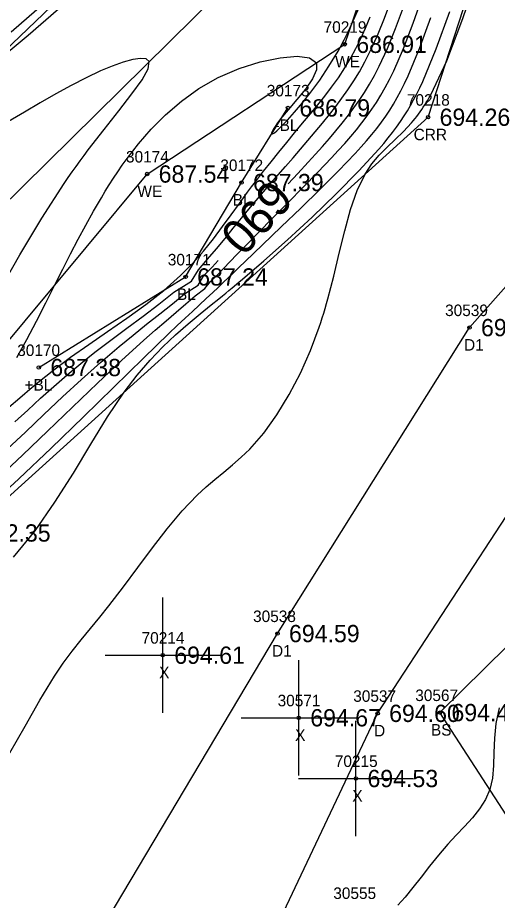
# Model space of a CAD drawing. Extents: x 1376587 to 1378239, y 1000335 to 1003031.
# Drawn here: x 1377543.6 to 1377585.2, y 1001761.2 to 1001837.8 of the extents above; entities that cross this region are included whole.
import ezdxf

# ---------------------------------------------------------------- set-up
doc = ezdxf.new("R2010")
doc.units = 0
for name, color, linetype in [('RD_DTM_BkLn1', 7, 'Continuous'), ('RD_DTM_BkLn2', 7, 'Continuous'), ('RD_DTM_BkLn_txCode', 7, 'Continuous'), ('RD_DTM_Major1', 7, 'Continuous'), ('RD_DTM_Major1_Lbl', 7, 'Continuous'), ('RD_DTM_Minor1', 7, 'Continuous'), ('RD_EX_Driveway', 7, 'Continuous'), ('RD_EX_Driveway_txCode', 7, 'Continuous'), ('RD_EX_H2O', 7, 'Continuous'), ('RD_EX_H2O_txCode', 7, 'Continuous'), ('RD_EX_Misc', 7, 'Continuous'), ('RD_EX_Misc_txCode', 7, 'Continuous'), ('RD_EX_TX_Driveway_ELEV', 7, 'Continuous'), ('RD_EX_TX_H2O_ELEV', 7, 'Continuous'), ('RD_EX_TX_Misc_ELEV', 7, 'Continuous'), ('RD_SMD_Locator', 7, 'Continuous')]:
    doc.layers.add(name, color=color, linetype=linetype)

msp = doc.modelspace()

# ---------------------------------------------------------------- linework, layer by layer
at = {"layer": 'RD_DTM_BkLn1'}
for points in [[(1377383.451, 1001707.403), (1377429.443, 1001729.607), (1377487.4, 1001777.173), (1377524.894, 1001804.328), (1377563.129, 1001842.033), (1377579.051, 1001884.913), (1377593.735, 1001939.438), (1377612.574, 1001996.246), (1377647.794, 1002034.778), (1377670.245, 1002060.611)], [(1377545.423, 1001807.453), (1377558.171, 1001815.319), (1377563.016, 1001823.512), (1377567.048, 1001829.994)]]:
    msp.add_lwpolyline(points, dxfattribs=at)
at = {"layer": 'RD_DTM_BkLn2'}
msp.add_lwpolyline([(1377601.37, 1001619.875), (1377588.214, 1001649.787), (1377579.549, 1001676.429), (1377562.77, 1001744.864), (1377568.727, 1001756.063), (1377573.107, 1001760.313), (1377597.153, 1001755.06), (1377597.446, 1001756.515), (1377591.822, 1001759.637), (1377580.248, 1001777.496), (1377601.753, 1001798.682)], dxfattribs=at)
at = {"layer": 'RD_DTM_Major1'}
for points in [[(1377567.063, 1001823.396), (1377567.906, 1001824.294), (1377568.817, 1001825.276), (1377569.453, 1001825.972), (1377570.065, 1001826.655), (1377570.654, 1001827.33), (1377571.222, 1001828.002), (1377571.772, 1001828.676), (1377572.305, 1001829.357), (1377572.778, 1001829.991), (1377573.24, 1001830.645), (1377573.691, 1001831.325), (1377574.131, 1001832.041), (1377574.561, 1001832.802), (1377574.982, 1001833.615), (1377575.696, 1001835.165), (1377576.394, 1001836.881), (1377577.084, 1001838.742)], [(1377542.711, 1001800.393), (1377544.26, 1001801.852), (1377545.86, 1001803.365), (1377547.492, 1001804.898), (1377549.136, 1001806.417), (1377550.775, 1001807.887), (1377552.388, 1001809.275), (1377553.603, 1001810.27), (1377554.785, 1001811.212), (1377555.926, 1001812.113), (1377557.019, 1001812.991), (1377558.057, 1001813.859), (1377559.244, 1001814.615), (1377559.762, 1001815.443), (1377560.459, 1001816.165), (1377560.996, 1001816.749)], [(1377585.389, 1001777.915), (1377585.109, 1001776.556), (1377584.981, 1001775.264), (1377584.936, 1001774.041), (1377584.902, 1001772.889), (1377584.807, 1001771.812), (1377584.581, 1001770.81), (1377584.208, 1001769.953), (1377583.697, 1001769.146), (1377583.08, 1001768.37), (1377582.392, 1001767.61), (1377581.667, 1001766.847), (1377580.938, 1001766.064), (1377580.123, 1001765.116), (1377579.346, 1001764.151), (1377578.607, 1001763.202), (1377577.904, 1001762.299), (1377577.235, 1001761.477), (1377576.599, 1001760.766)]]:
    msp.add_lwpolyline(points, dxfattribs=at)
at = {"layer": 'RD_DTM_Minor1'}
for points in [[(1377542.916, 1001773.994), (1377544.235, 1001776.305), (1377545.511, 1001778.566), (1377546.786, 1001780.662), (1377547.55, 1001781.78), (1377548.327, 1001782.825), (1377549.113, 1001783.822), (1377549.907, 1001784.795), (1377550.705, 1001785.767), (1377551.506, 1001786.763), (1377552.762, 1001788.403), (1377554.022, 1001790.104), (1377555.29, 1001791.808), (1377556.568, 1001793.459), (1377557.861, 1001795.001), (1377559.172, 1001796.376), (1377559.94, 1001797.081), (1377560.712, 1001797.737), (1377561.481, 1001798.369), (1377562.245, 1001799.003), (1377562.998, 1001799.664), (1377563.736, 1001800.378), (1377564.95, 1001801.767), (1377566.096, 1001803.351), (1377567.162, 1001805.097), (1377568.137, 1001806.972), (1377569.01, 1001808.941), (1377569.769, 1001810.971), (1377569.904, 1001811.374), (1377570.034, 1001811.778), (1377570.16, 1001812.183), (1377570.282, 1001812.591), (1377570.4, 1001813.001), (1377570.516, 1001813.414), (1377571.025, 1001815.398), (1377571.503, 1001817.39), (1377571.981, 1001819.331), (1377572.493, 1001821.16), (1377573.074, 1001822.818), (1377573.756, 1001824.245), (1377574.34, 1001825.126), (1377574.981, 1001825.892), (1377575.662, 1001826.59), (1377576.369, 1001827.262), (1377577.083, 1001827.954), (1377577.788, 1001828.711), (1377577.936, 1001828.885), (1377578.084, 1001829.065), (1377578.23, 1001829.251), (1377578.375, 1001829.443), (1377578.52, 1001829.642), (1377578.663, 1001829.849), (1377578.795, 1001830.046), (1377578.926, 1001830.249), (1377579.056, 1001830.46), (1377579.187, 1001830.678), (1377579.317, 1001830.904), (1377579.448, 1001831.138), (1377580.844, 1001834.092), (1377582.248, 1001837.758), (1377583.645, 1001841.92)], [(1377543.506, 1001808.311), (1377544.388, 1001809.892), (1377545.23, 1001811.49), (1377546.037, 1001813.078), (1377546.816, 1001814.631), (1377547.506, 1001815.997), (1377548.182, 1001817.315), (1377548.85, 1001818.588), (1377549.514, 1001819.821), (1377550.179, 1001821.017), (1377550.851, 1001822.18), (1377551.192, 1001822.752), (1377551.541, 1001823.32), (1377551.9, 1001823.886), (1377552.275, 1001824.454), (1377552.669, 1001825.027), (1377553.086, 1001825.607), (1377554.066, 1001826.873), (1377555.175, 1001828.15), (1377556.418, 1001829.401), (1377557.797, 1001830.588), (1377559.319, 1001831.675), (1377560.986, 1001832.624), (1377562.803, 1001833.408), (1377564.64, 1001833.993), (1377566.364, 1001834.355), (1377567.841, 1001834.474), (1377568.936, 1001834.327), (1377569.518, 1001833.895), (1377569.536, 1001833.285), (1377569.184, 1001832.509), (1377568.579, 1001831.631), (1377567.837, 1001830.716), (1377567.075, 1001829.829), (1377566.409, 1001829.035), (1377566.142, 1001828.685), (1377565.93, 1001828.382), (1377565.774, 1001828.129), (1377565.674, 1001827.934), (1377565.629, 1001827.799), (1377565.641, 1001827.731), (1377565.722, 1001827.74), (1377565.872, 1001827.837), (1377566.083, 1001828.013), (1377566.347, 1001828.262), (1377566.657, 1001828.573), (1377567.007, 1001828.94), (1377567.628, 1001829.623), (1377568.314, 1001830.427), (1377569.05, 1001831.357), (1377569.82, 1001832.415), (1377570.608, 1001833.605), (1377571.398, 1001834.93), (1377571.576, 1001835.25), (1377571.754, 1001835.577), (1377571.931, 1001835.912), (1377572.108, 1001836.255), (1377572.284, 1001836.605), (1377572.46, 1001836.965), (1377574.032, 1001840.533)], [(1377542.018, 1001797.991), (1377544.043, 1001799.886), (1377546.175, 1001801.922), (1377548.352, 1001804.016), (1377550.513, 1001806.087), (1377552.596, 1001808.051), (1377554.541, 1001809.826), (1377555.533, 1001810.699), (1377556.47, 1001811.504), (1377557.354, 1001812.257), (1377558.193, 1001812.974), (1377558.989, 1001813.67), (1377559.827, 1001814.306), (1377560.329, 1001814.918), (1377560.899, 1001815.483), (1377561.466, 1001816.062), (1377562.04, 1001816.657), (1377562.628, 1001817.271), (1377563.241, 1001817.907), (1377564.455, 1001819.15), (1377565.743, 1001820.452), (1377567.065, 1001821.782), (1377568.379, 1001823.111), (1377569.647, 1001824.409), (1377570.828, 1001825.645), (1377571.42, 1001826.281), (1377571.977, 1001826.898), (1377572.504, 1001827.501), (1377573.004, 1001828.1), (1377573.481, 1001828.7), (1377573.938, 1001829.308), (1377574.341, 1001829.88), (1377574.734, 1001830.473), (1377575.117, 1001831.095), (1377575.493, 1001831.754), (1377575.865, 1001832.458), (1377576.234, 1001833.216), (1377577.076, 1001835.159), (1377577.918, 1001837.358), (1377578.758, 1001839.751)], [(1377543.337, 1001802.73), (1377544.457, 1001803.761), (1377545.582, 1001804.787), (1377546.721, 1001805.805), (1377547.878, 1001806.811), (1377549.061, 1001807.802), (1377550.275, 1001808.774), (1377551.666, 1001809.835), (1377553.076, 1001810.878), (1377554.478, 1001811.915), (1377555.844, 1001812.955), (1377557.148, 1001814.008), (1377558.666, 1001814.939), (1377559.284, 1001815.946), (1377560.076, 1001816.857), (1377560.853, 1001817.756), (1377561.592, 1001818.655), (1377562.307, 1001819.544), (1377563.01, 1001820.417), (1377563.653, 1001821.199), (1377564.296, 1001821.964), (1377564.938, 1001822.715), (1377565.578, 1001823.455), (1377566.216, 1001824.187), (1377566.852, 1001824.915), (1377567.504, 1001825.663), (1377568.151, 1001826.41), (1377568.791, 1001827.158), (1377569.423, 1001827.908), (1377570.046, 1001828.662), (1377570.658, 1001829.42), (1377571.206, 1001830.12), (1377571.743, 1001830.833), (1377572.266, 1001831.568), (1377572.774, 1001832.333), (1377573.265, 1001833.136), (1377573.738, 1001833.986), (1377574.319, 1001835.157), (1377574.879, 1001836.424), (1377575.428, 1001837.791), (1377575.978, 1001839.265)], [(1377540.987, 1001795.329), (1377543.7, 1001797.788), (1377546.506, 1001800.442), (1377549.308, 1001803.163), (1377554.508, 1001808.276), (1377556.711, 1001810.408), (1377557.44, 1001811.097), (1377558.122, 1001811.733), (1377558.764, 1001812.327), (1377559.962, 1001813.433), (1377560.533, 1001813.966), (1377560.981, 1001814.391), (1377561.43, 1001814.821), (1377561.884, 1001815.259), (1377562.349, 1001815.71), (1377562.831, 1001816.177), (1377563.334, 1001816.663), (1377564.837, 1001818.105), (1377566.471, 1001819.668), (1377568.165, 1001821.298), (1377569.846, 1001822.94), (1377571.441, 1001824.539), (1377572.88, 1001826.041), (1377573.396, 1001826.603), (1377573.879, 1001827.147), (1377574.332, 1001827.681), (1377574.76, 1001828.211), (1377575.165, 1001828.744), (1377575.551, 1001829.287), (1377575.891, 1001829.799), (1377576.221, 1001830.331), (1377576.544, 1001830.889), (1377576.862, 1001831.48), (1377577.177, 1001832.11), (1377577.493, 1001832.784), (1377578.474, 1001835.139), (1377579.47, 1001837.852)], [(1377547.12, 1001838.567), (1377544.485, 1001836.267), (1377541.866, 1001834.116)], [(1377542.62, 1001803.831), (1377543.968, 1001805.007), (1377544.653, 1001805.588), (1377545.336, 1001806.153), (1377546.025, 1001806.707), (1377546.725, 1001807.253), (1377547.443, 1001807.797), (1377548.186, 1001808.341), (1377549.754, 1001809.443), (1377551.397, 1001810.571), (1377553.067, 1001811.728), (1377554.713, 1001812.921), (1377556.286, 1001814.154), (1377557.736, 1001815.433), (1377558.776, 1001816.484), (1377559.721, 1001817.553), (1377560.586, 1001818.624), (1377561.384, 1001819.683), (1377562.13, 1001820.715), (1377562.839, 1001821.705), (1377563.19, 1001822.191), (1377563.538, 1001822.665), (1377563.884, 1001823.129), (1377564.229, 1001823.587), (1377564.577, 1001824.041), (1377564.929, 1001824.494), (1377565.586, 1001825.321), (1377566.259, 1001826.153), (1377566.942, 1001826.987), (1377567.633, 1001827.822), (1377568.324, 1001828.656), (1377569.013, 1001829.488), (1377569.636, 1001830.249), (1377570.248, 1001831.018), (1377570.847, 1001831.803), (1377571.427, 1001832.614), (1377571.986, 1001833.461), (1377572.519, 1001834.354), (1377572.952, 1001835.157), (1377573.371, 1001836.011), (1377573.784, 1001836.924), (1377574.197, 1001837.906)], [(1377545.258, 1001838.505), (1377543.025, 1001836.564)], [(1377543.227, 1001790.979), (1377545.102, 1001793.283), (1377546.822, 1001795.75), (1377548.423, 1001798.284), (1377549.935, 1001800.787), (1377551.393, 1001803.164), (1377552.83, 1001805.317), (1377553.952, 1001806.79), (1377555.075, 1001808.093), (1377556.191, 1001809.252), (1377557.293, 1001810.29), (1377558.376, 1001811.234), (1377559.433, 1001812.107), (1377559.756, 1001812.369), (1377560.078, 1001812.628), (1377560.399, 1001812.887), (1377561.051, 1001813.414), (1377561.384, 1001813.685), (1377561.655, 1001813.907), (1377561.931, 1001814.135), (1377562.213, 1001814.369), (1377562.8, 1001814.861), (1377563.105, 1001815.12), (1377564.964, 1001816.723), (1377567.012, 1001818.545), (1377569.142, 1001820.505), (1377571.246, 1001822.524), (1377573.218, 1001824.523), (1377574.95, 1001826.421), (1377575.365, 1001826.907), (1377575.756, 1001827.385), (1377576.127, 1001827.858), (1377576.479, 1001828.331), (1377576.814, 1001828.807), (1377577.136, 1001829.292), (1377577.42, 1001829.746), (1377577.696, 1001830.214), (1377577.965, 1001830.698), (1377578.23, 1001831.203), (1377578.493, 1001831.732), (1377578.754, 1001832.287), (1377579.932, 1001835.114), (1377581.109, 1001838.378)], [(1377541.914, 1001814.015), (1377543.777, 1001817.251), (1377545.691, 1001820.429), (1377547.637, 1001823.434), (1377547.982, 1001823.937), (1377548.327, 1001824.432), (1377548.673, 1001824.919), (1377549.02, 1001825.398), (1377549.368, 1001825.872), (1377549.717, 1001826.339), (1377551.082, 1001828.109), (1377552.377, 1001829.749), (1377553.508, 1001831.208), (1377554.384, 1001832.439), (1377554.912, 1001833.392), (1377555, 1001834.017), (1377554.75, 1001834.244), (1377554.263, 1001834.297), (1377553.581, 1001834.196), (1377552.745, 1001833.966), (1377551.798, 1001833.627), (1377550.781, 1001833.201), (1377549.52, 1001832.607), (1377548.223, 1001831.936), (1377546.897, 1001831.206), (1377545.546, 1001830.433), (1377544.175, 1001829.632), (1377542.789, 1001828.819)]]:
    msp.add_lwpolyline(points, dxfattribs=at)
at = {"layer": 'RD_EX_Driveway'}
for points in [[(1377438.05, 1001602.186), (1377443.757, 1001603.948), (1377479.673, 1001621.189), (1377509.843, 1001640.047), (1377526.031, 1001657.084), (1377534.287, 1001677.168), (1377537.797, 1001701.741), (1377540.617, 1001733.093), (1377542.046, 1001743.639), (1377549.353, 1001756.144), (1377566.142, 1001784.355), (1377582.815, 1001810.92), (1377594.599, 1001824.199)], [(1377447.053, 1001595.812), (1377448.223, 1001596.066), (1377484.138, 1001614.601), (1377514.751, 1001633.355), (1377542.508, 1001658.654), (1377546.462, 1001672.709), (1377548.691, 1001700.514), (1377552.886, 1001726.646), (1377558.243, 1001740.288), (1377561.82, 1001749.958), (1377574.839, 1001777.427), (1377592.976, 1001805.197), (1377604.946, 1001815.767)]]:
    msp.add_lwpolyline(points, dxfattribs=at)
at = {"layer": 'RD_EX_H2O'}
for points in [[(1377375.48, 1001712.375), (1377425.1, 1001742.046), (1377446.325, 1001750.641), (1377478.815, 1001780.628), (1377516.487, 1001810.096), (1377555.392, 1001847.339), (1377570.71, 1001887.013), (1377585.15, 1001942.134), (1377603.162, 1001999.025), (1377641.819, 1002043.694), (1377653.807, 1002063.492)], [(1377385.629, 1001693.938), (1377390.694, 1001700.812), (1377433.353, 1001720.083), (1377495.927, 1001770.719), (1377533.606, 1001798.759), (1377554.825, 1001824.254), (1377571.985, 1001835.514), (1377587.866, 1001882.08), (1377602.651, 1001935.241), (1377621.67, 1001991.754), (1377650.408, 1002023.693), (1377680.271, 1002054.334)], [(1377396.047, 1001693.167), (1377435.073, 1001711.764), (1377487.031, 1001748.15), (1377491.034, 1001755.256), (1377495.434, 1001757.758), (1377499.109, 1001765.032), (1377539.311, 1001793.089), (1377579.218, 1001829.185), (1377595.662, 1001879.769), (1377608.04, 1001933.885), (1377632.604, 1001985.398), (1377654.694, 1002020.399), (1377685.952, 1002052.667)]]:
    msp.add_lwpolyline(points, dxfattribs=at)
at = {"layer": 'RD_EX_Misc'}
for p, q in [((1377556.182, 1001777.478), (1377556.182, 1001787.478)), ((1377551.182, 1001782.478), (1377561.182, 1001782.478)), ((1377567.991, 1001772.041), (1377567.991, 1001782.041)), ((1377562.991, 1001777.041), (1377572.991, 1001777.041)), ((1377572.957, 1001766.77), (1377572.957, 1001776.77)), ((1377567.957, 1001771.77), (1377577.957, 1001771.77))]:
    msp.add_line(p, q, dxfattribs=at)
at = {"layer": 'RD_SMD_Locator'}
for centre in [(1377571.985, 1001835.514), (1377567.048, 1001829.994), (1377579.218, 1001829.185), (1377554.825, 1001824.254), (1377563.016, 1001823.512), (1377558.171, 1001815.319), (1377582.815, 1001810.92), (1377545.423, 1001807.453), (1377566.142, 1001784.355), (1377556.182, 1001782.478), (1377574.839, 1001777.427), (1377580.248, 1001777.496), (1377567.991, 1001777.041), (1377572.957, 1001771.77)]:
    msp.add_circle(centre, 0.15, dxfattribs=at)

# ---------------------------------------------------------------- texts
at = {"layer": 'RD_DTM_BkLn_txCode'}
for s, p in [('30173', (1377565.213, 1001830.994)), ('-BL', (1377565.883, 1001827.994)), ('30172', (1377561.181, 1001824.512)), ('BL', (1377562.26, 1001821.512)), ('30171', (1377556.62, 1001816.319)), ('BL', (1377557.415, 1001813.319)), ('30170', (1377543.549, 1001808.453)), ('+BL', (1377544.179, 1001805.453)), ('30567', (1377578.106, 1001778.496)), ('BS', (1377579.468, 1001775.496)), ('30555', (1377570.989, 1001761.313))]:
    msp.add_text(s, height=1, dxfattribs=at).set_placement(p)
at = {"layer": 'RD_DTM_Major1_Lbl'}
msp.add_text('690', height=3, rotation=227.61333, dxfattribs=at).set_placement((1377565.497, 1001823.978))
at = {"layer": 'RD_EX_Driveway_txCode'}
for s, p in [('30539', (1377580.697, 1001811.92)), ('D1', (1377582.343, 1001808.92)), ('30538', (1377564.024, 1001785.355)), ('D1', (1377565.67, 1001782.355)), ('30537', (1377572.721, 1001778.427)), ('D', (1377574.532, 1001775.427))]:
    msp.add_text(s, height=1, dxfattribs=at).set_placement(p)
at = {"layer": 'RD_EX_H2O_txCode'}
for s, p in [('70219', (1377570.15, 1001836.514)), ('WE', (1377571.146, 1001833.514)), ('70218', (1377577.383, 1001830.185)), ('CRR', (1377577.966, 1001827.185)), ('30174', (1377552.99, 1001825.254)), ('WE', (1377553.986, 1001822.254))]:
    msp.add_text(s, height=1, dxfattribs=at).set_placement(p)
at = {"layer": 'RD_EX_Misc_txCode'}
for s, p in [('70214', (1377554.347, 1001783.478)), ('X', (1377555.867, 1001780.478)), ('30571', (1377566.156, 1001778.041)), ('X', (1377567.676, 1001775.041)), ('70215', (1377571.122, 1001772.77)), ('X', (1377572.642, 1001769.77))]:
    msp.add_text(s, height=1, dxfattribs=at).set_placement(p)
at = {"layer": 'RD_EX_TX_Driveway_ELEV'}
for s, p in [('694.80', (1377583.815, 1001810.17)), ('694.59', (1377567.142, 1001783.605)), ('694.60', (1377575.839, 1001776.677))]:
    msp.add_text(s, height=1.5, dxfattribs=at).set_placement(p)
at = {"layer": 'RD_EX_TX_H2O_ELEV'}
for s, p in [('686.91', (1377572.985, 1001834.764)), ('694.26', (1377580.218, 1001828.435)), ('687.54', (1377555.825, 1001823.504)), ('692.35', (1377540.311, 1001792.339))]:
    msp.add_text(s, height=1.5, dxfattribs=at).set_placement(p)
at = {"layer": 'RD_EX_TX_Misc_ELEV'}
for s, p in [('686.79', (1377568.048, 1001829.244)), ('687.39', (1377564.016, 1001822.762)), ('687.24', (1377559.171, 1001814.569)), ('687.38', (1377546.423, 1001806.703)), ('694.61', (1377557.182, 1001781.728)), ('694.49', (1377581.248, 1001776.746)), ('694.67', (1377568.991, 1001776.291)), ('694.53', (1377573.957, 1001771.02))]:
    msp.add_text(s, height=1.5, dxfattribs=at).set_placement(p)

doc.saveas('drawing.dxf')
